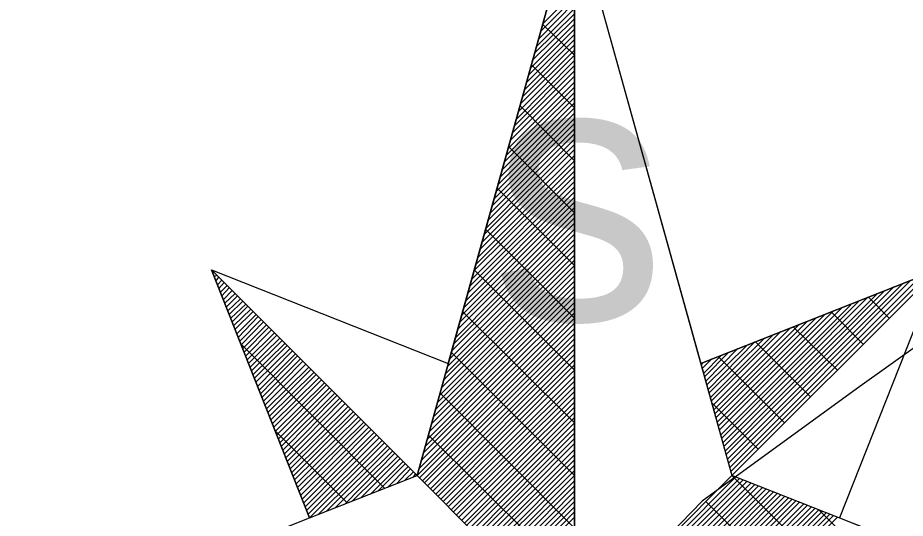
# Model space of a CAD drawing. Extents: x -729889 to -691139, y -995431 to -974354.
# Drawn here: x -725501.115 to -725499.035, y -978447.551 to -978446.378 of the extents above; entities that cross this region are included whole.
import ezdxf

# ---------------------------------------------------------------- set-up
doc = ezdxf.new("R2010")
doc.units = 0
doc.layers.add('Skutečně zaměřené kabelové vedení', color=7, linetype='Continuous')
doc.layers.add('Světelný bod se zemním svítidlem', color=7, linetype='Continuous')

# ---------------------------------------------------------------- blocks, each defined once
blk = doc.blocks.new('Světlo')
at = {"layer": 'Světelný bod se zemním svítidlem'}
for p, q in [((-0.3687, 0.3687), (0, 1.6939)), ((0, 1.6939), (-0.3687, 0.3687)), ((-0.2957, 0.6313), (0, 1.6939)), ((0, 1.6939), (0.3687, 0.3687)), ((0, 0), (0, 1.6939)), ((0, 1.6939), (0.2957, 0.6313)), ((0, 1.6939), (0, -1.3043)), ((-0.0748, 1.4261), (0, 1.5009)), ((-0.0835, 1.3913), (0, 1.4765)), ((-0.08, 1.4087), (0, 1.4887)), ((-0.0887, 1.3739), (0, 1.4626)), ((-0.0991, 1.3409), (0, 1.4383)), ((-0.0939, 1.3583), (0, 1.4504)), ((-0.1078, 1.3061), (0, 1.4139)), ((-0.1026, 1.3235), (0, 1.4261)), ((0, 1.353), (-0.0748, 1.4261)), ((-0.113, 1.2887), (0, 1.4017)), ((-0.1217, 1.2557), (0, 1.3774)), ((-0.1165, 1.273), (0, 1.3896)), ((-0.1322, 1.2209), (0, 1.353)), ((-0.127, 1.2383), (0, 1.3652)), ((-0.1357, 1.2035), (0, 1.3409)), ((-0.1461, 1.1704), (0, 1.3165)), ((-0.1409, 1.1878), (0, 1.3287)), ((0, 1.2296), (-0.1009, 1.3304)), ((-0.1548, 1.1357), (0, 1.2904)), ((-0.1513, 1.153), (0, 1.3043)), ((-0.16, 1.1183), (0, 1.2783)), ((-0.1687, 1.0852), (0, 1.2539)), ((-0.1652, 1.1026), (0, 1.2661)), ((-0.1791, 1.0504), (0, 1.2296)), ((-0.1739, 1.0678), (0, 1.2417)), ((0, 1.1061), (-0.127, 1.2348)), ((-0.1843, 1.033), (0, 1.2174)), ((-0.193, 1), (0, 1.193)), ((-0.1878, 1.0174), (0, 1.2052)), ((-0.2035, 0.9652), (0, 1.1687)), ((-0.1983, 0.9826), (0, 1.1809)), ((-0.2122, 0.9322), (0, 1.1443)), ((-0.207, 0.9478), (0, 1.1565)), ((-0.2174, 0.9148), (0, 1.1322)), ((0, 0.9843), (-0.1548, 1.1391)), ((-0.2261, 0.88), (0, 1.1061)), ((-0.2226, 0.8974), (0, 1.1183)), ((-0.2365, 0.847), (0, 1.0817)), ((-0.2313, 0.8626), (0, 1.0939)), ((-0.24, 0.8296), (0, 1.0696)), ((-0.2504, 0.7948), (0, 1.0452)), ((-0.2452, 0.8122), (0, 1.0574)), ((0, 0.8609), (-0.1809, 1.0417)), ((0, 1.0522), (0, 1.0504)), ((-0.2591, 0.7617), (0, 1.0209)), ((-0.2557, 0.7774), (0, 1.033)), ((-0.2643, 0.7443), (0, 1.0087)), ((-0.2748, 0.7096), (0, 0.9843)), ((-0.2696, 0.727), (0, 0.9965)), ((-0.2835, 0.6765), (0, 0.96)), ((-0.2783, 0.6922), (0, 0.9722)), ((-0.2887, 0.6591), (0, 0.9461)), ((0, 0.7374), (-0.2087, 0.9461)), ((-0.2974, 0.6243), (0, 0.9217)), ((-0.2922, 0.6417), (0, 0.9339)), ((-0.3078, 0.5913), (0, 0.8974)), ((-0.3026, 0.607), (0, 0.9096)), ((-0.3113, 0.5739), (0, 0.8852)), ((-0.3217, 0.5391), (0, 0.8609)), ((-0.3165, 0.5565), (0, 0.873)), ((-0.3687, 0.3687), (-0.8504, 0.8504)), ((-0.8504, 0.8504), (-0.6209, 0.2696)), ((-0.6209, 0.2696), (-0.8504, 0.8504)), ((-0.8504, 0.8504), (-0.2957, 0.6313)), ((-0.3687, 0.3687), (-0.8504, 0.8504)), ((-0.847, 0.8435), (-0.8452, 0.8452)), ((-0.8435, 0.8348), (-0.8383, 0.8383)), ((-0.84, 0.8243), (-0.833, 0.833)), ((-0.3304, 0.5061), (0, 0.8365)), ((-0.327, 0.5217), (0, 0.8487)), ((0, 0.6157), (-0.2348, 0.8504)), ((0.8504, 0.8504), (0.2957, 0.6313)), ((0.2957, 0.6313), (0.8504, 0.8504)), ((0.3635, 0.3878), (0.8087, 0.833)), ((0.367, 0.3791), (0.8296, 0.8417)), ((0.3687, 0.3687), (0.8504, 0.8504)), ((0.8504, 0.8504), (0.3687, 0.3687)), ((0.8504, 0.8504), (0.6209, 0.2696)), ((-0.8365, 0.8157), (-0.8261, 0.8261)), ((-0.833, 0.807), (-0.8209, 0.8209)), ((-0.8296, 0.7983), (-0.8139, 0.8139)), ((-0.3409, 0.4713), (0, 0.8122)), ((-0.3357, 0.4887), (0, 0.8243)), ((0.3583, 0.407), (0.7687, 0.8174)), ((0.3617, 0.3983), (0.7878, 0.8261)), ((-0.8261, 0.7896), (-0.8087, 0.8087)), ((-0.8226, 0.7809), (-0.8017, 0.8017)), ((-0.8191, 0.7722), (-0.7948, 0.7948)), ((-0.3443, 0.4539), (0, 0.8)), ((0.3496, 0.4365), (0.7078, 0.793)), ((0.353, 0.4261), (0.727, 0.8017)), ((0.3548, 0.4174), (0.7478, 0.8104)), ((-0.8157, 0.7635), (-0.7896, 0.7896)), ((-0.8122, 0.7548), (-0.7826, 0.7826)), ((-0.8087, 0.7461), (-0.7774, 0.7774)), ((-0.8052, 0.7374), (-0.7704, 0.7704)), ((-0.3548, 0.4209), (0, 0.7739)), ((-0.3496, 0.4365), (0, 0.7878)), ((0.3443, 0.4557), (0.6661, 0.7774)), ((0.3478, 0.4452), (0.687, 0.7861)), ((0.7374, 0.7374), (0.6887, 0.7861)), ((-0.8017, 0.7287), (-0.7652, 0.7652)), ((-0.7983, 0.72), (-0.7583, 0.7583)), ((-0.7948, 0.7113), (-0.753, 0.753)), ((-0.3635, 0.3861), (0, 0.7496)), ((-0.36, 0.4035), (0, 0.7617)), ((0, 0.4922), (-0.2626, 0.753)), ((0.3374, 0.4852), (0.6052, 0.753)), ((0.3391, 0.4748), (0.6261, 0.7617)), ((0.3426, 0.4643), (0.647, 0.7687)), ((0.6765, 0.6765), (0.6017, 0.7513)), ((-0.7913, 0.7009), (-0.7461, 0.7461)), ((-0.7878, 0.6922), (-0.7409, 0.7409)), ((-0.7843, 0.6835), (-0.7339, 0.7339)), ((-0.7809, 0.6748), (-0.7287, 0.7287)), ((-0.3687, 0.3687), (0, 0.7374)), ((0.3287, 0.513), (0.5443, 0.7287)), ((0.3322, 0.5043), (0.5652, 0.7374)), ((0.3339, 0.4939), (0.5861, 0.7461)), ((-0.7774, 0.6661), (-0.7217, 0.7217)), ((-0.7739, 0.6574), (-0.7165, 0.7165)), ((-0.7704, 0.6487), (-0.7096, 0.7096)), ((-0.3635, 0.3635), (0, 0.7252)), ((-0.3565, 0.3565), (0, 0.713)), ((0.3235, 0.5322), (0.5043, 0.713)), ((0.327, 0.5235), (0.5252, 0.7217)), ((0.6157, 0.6157), (0.513, 0.7165)), ((-0.767, 0.64), (-0.7026, 0.7026)), ((-0.7635, 0.6313), (-0.6974, 0.6974)), ((-0.76, 0.6226), (-0.6904, 0.6904)), ((-0.3513, 0.3513), (0, 0.7009)), ((-0.3443, 0.3443), (0, 0.6887)), ((0.3148, 0.5617), (0.4435, 0.6887)), ((0.3183, 0.5513), (0.4643, 0.6974)), ((0.32, 0.5426), (0.4835, 0.7061)), ((-0.4452, 0.3391), (-0.7809, 0.6765)), ((-0.7565, 0.6139), (-0.6852, 0.6852)), ((-0.753, 0.6052), (-0.6783, 0.6783)), ((-0.7496, 0.5965), (-0.673, 0.673)), ((-0.7461, 0.5878), (-0.6661, 0.6661)), ((-0.3374, 0.3374), (0, 0.6765)), ((0.3078, 0.5896), (0.3826, 0.6661)), ((0.3096, 0.5809), (0.4035, 0.673)), ((0.313, 0.5704), (0.4226, 0.6817)), ((0.553, 0.553), (0.4243, 0.6817)), ((-0.7426, 0.5774), (-0.6609, 0.6609)), ((-0.7391, 0.5687), (-0.6539, 0.6539)), ((-0.7357, 0.56), (-0.6487, 0.6487)), ((-0.3322, 0.3322), (0, 0.6643)), ((-0.3252, 0.3252), (0, 0.6522)), ((0, 0.3687), (-0.2887, 0.6574)), ((0.3026, 0.6087), (0.3426, 0.6487)), ((0.3043, 0.6), (0.3617, 0.6574)), ((0.4922, 0.4922), (0.3374, 0.647)), ((-0.7322, 0.5513), (-0.6417, 0.6417)), ((-0.7287, 0.5426), (-0.6365, 0.6365)), ((-0.7252, 0.5339), (-0.6296, 0.6296)), ((-0.2957, 0.6313), (-0.3687, 0.3687)), ((-0.32, 0.32), (0, 0.64)), ((-0.313, 0.313), (0, 0.6278)), ((0.2957, 0.6313), (0.3687, 0.3687)), ((0.2974, 0.6278), (0.3009, 0.633)), ((0.2991, 0.6191), (0.3217, 0.6417)), ((-0.7217, 0.5252), (-0.6226, 0.6226)), ((-0.7183, 0.5165), (-0.6174, 0.6174)), ((-0.7148, 0.5078), (-0.6104, 0.6104)), ((-0.7113, 0.4991), (-0.6052, 0.6052)), ((-0.3078, 0.3078), (0, 0.6157)), ((-0.7078, 0.4904), (-0.5983, 0.5983)), ((-0.7043, 0.4817), (-0.593, 0.593)), ((-0.7009, 0.473), (-0.5861, 0.5861)), ((-0.3009, 0.3009), (0, 0.6017)), ((-0.2957, 0.2957), (0, 0.5896)), ((-0.6974, 0.4643), (-0.5809, 0.5809)), ((-0.6939, 0.4539), (-0.5739, 0.5739)), ((-0.6904, 0.4452), (-0.5687, 0.5687)), ((-0.687, 0.4365), (-0.5617, 0.5617)), ((0, 0.2452), (-0.3148, 0.5617)), ((-0.2887, 0.2887), (0, 0.5774)), ((-0.2835, 0.2835), (0, 0.5652)), ((-0.6835, 0.4278), (-0.5565, 0.5565)), ((-0.68, 0.4191), (-0.5496, 0.5496)), ((-0.6765, 0.4104), (-0.5443, 0.5443)), ((-0.2765, 0.2765), (0, 0.553)), ((-0.2713, 0.2713), (0, 0.5409)), ((-0.673, 0.4017), (-0.5374, 0.5374)), ((-0.6696, 0.393), (-0.5304, 0.5304)), ((-0.6661, 0.3843), (-0.5252, 0.5252)), ((-0.2643, 0.2643), (0, 0.5287)), ((0.4313, 0.4296), (0.3217, 0.5391)), ((-0.6626, 0.3757), (-0.5183, 0.5183)), ((-0.6591, 0.367), (-0.513, 0.513)), ((-0.6557, 0.3583), (-0.5061, 0.5061)), ((-0.6522, 0.3496), (-0.5009, 0.5009)), ((-0.2574, 0.2574), (0, 0.5165)), ((-0.2522, 0.2522), (0, 0.5043)), ((-0.6487, 0.3409), (-0.4939, 0.4939)), ((-0.6452, 0.3322), (-0.4887, 0.4887)), ((-0.6417, 0.3217), (-0.4817, 0.4817)), ((-0.2452, 0.2452), (0, 0.4922)), ((-0.24, 0.24), (0, 0.48)), ((-0.5322, 0.3043), (-0.7009, 0.473)), ((-0.6383, 0.313), (-0.4765, 0.4765)), ((-0.6348, 0.3043), (-0.4696, 0.4696)), ((-0.6313, 0.2957), (-0.4643, 0.4643)), ((0, 0.1235), (-0.3426, 0.4643)), ((-0.233, 0.233), (0, 0.4678)), ((-0.6278, 0.287), (-0.4574, 0.4574)), ((-0.6243, 0.2783), (-0.4504, 0.4504)), ((-0.6209, 0.2696), (-0.4452, 0.4452)), ((-0.6, 0.2783), (-0.4383, 0.4383)), ((-0.2278, 0.2278), (0, 0.4557)), ((-0.2209, 0.2209), (0, 0.4435)), ((-0.5809, 0.2852), (-0.433, 0.433)), ((-0.56, 0.2939), (-0.4261, 0.4261)), ((-0.5391, 0.3009), (-0.4209, 0.4209)), ((-0.2157, 0.2157), (0, 0.4296)), ((-0.2087, 0.2087), (0, 0.4174)), ((-0.52, 0.3096), (-0.4139, 0.4139)), ((-0.4991, 0.3183), (-0.4087, 0.4087)), ((-0.4783, 0.3252), (-0.4017, 0.4017)), ((-0.4591, 0.3339), (-0.3965, 0.3965)), ((-0.2035, 0.2035), (0, 0.4052)), ((-0.4383, 0.3409), (-0.3896, 0.3896)), ((-0.4174, 0.3496), (-0.3843, 0.3843)), ((-0.3965, 0.3583), (-0.3774, 0.3774)), ((-0.1965, 0.1965), (0, 0.393)), ((-0.1913, 0.1913), (0, 0.3809)), ((-0.6209, 0.2696), (-0.3687, 0.3687)), ((-0.3774, 0.3652), (-0.3722, 0.3722)), ((-0.3687, 0.3687), (0, 0)), ((0, 0), (-0.3687, 0.3687)), ((-0.1843, 0.1843), (0, 0.3687)), ((-0.1791, 0.1791), (0, 0.3565)), ((0.3687, 0.3687), (0, 0)), ((0.3687, 0.3687), (0, 0)), ((0, 0), (0.3687, 0.3687)), ((0.0122, 0), (0.3774, 0.3652)), ((0.0243, 0), (0.3861, 0.3617)), ((0.0365, 0), (0.3948, 0.3583)), ((0.0487, 0), (0.4035, 0.3548)), ((1.3043, 0), (0.3687, 0.3687)), ((0.7374, 0), (0.3687, 0.3687)), ((-0.1722, 0.1722), (0, 0.3443)), ((0.0609, 0), (0.4139, 0.3513)), ((0.073, 0), (0.4226, 0.3478)), ((0.0852, 0), (0.4313, 0.3443)), ((0.0991, 0), (0.44, 0.3409)), ((0.1113, 0), (0.4487, 0.3374)), ((0.1235, 0), (0.4574, 0.3339)), ((-0.1652, 0.1652), (0, 0.3322)), ((-0.16, 0.16), (0, 0.32)), ((0.1357, 0), (0.4661, 0.3304)), ((0.1478, 0), (0.4748, 0.327)), ((0.16, 0), (0.4835, 0.3235)), ((0.1722, 0), (0.4922, 0.32)), ((0.1843, 0), (0.5009, 0.3165)), ((0.1965, 0), (0.5096, 0.313)), ((-0.153, 0.153), (0, 0.3078)), ((-0.1478, 0.1478), (0, 0.2957)), ((0.2087, 0), (0.5183, 0.3096)), ((0.2209, 0), (0.527, 0.3061)), ((0.233, 0), (0.5374, 0.3026)), ((0.2452, 0), (0.5461, 0.2991)), ((0.2574, 0), (0.5548, 0.2957)), ((0.2713, 0), (0.5635, 0.2922)), ((0.6157, 0), (0.3078, 0.3078)), ((-0.1409, 0.1409), (0, 0.2835)), ((-0.1357, 0.1357), (0, 0.2713)), ((0.2835, 0), (0.5722, 0.2887)), ((0.2957, 0), (0.5809, 0.2852)), ((0.3078, 0), (0.5896, 0.2817)), ((0.32, 0), (0.5983, 0.2783)), ((0.3322, 0), (0.607, 0.2748)), ((0.3443, 0), (0.6157, 0.2713)), ((0.8609, 0), (0.5722, 0.2887)), ((-1.3043, 0), (-0.6209, 0.2696)), ((0.6209, 0.2696), (1.3043, 0))]:
    blk.add_line(p, q, dxfattribs=at)
blk.add_text('s', height=0.6087, dxfattribs=at).set_placement((-0.1939, 0.7324))

msp = doc.modelspace()

# ---------------------------------------------------------------- linework, layer by layer
at = {"layer": 'Skutečně zaměřené kabelové vedení'}
msp.add_lwpolyline([(-725495.52, -978444.55), (-725495.7899, -978444.7082), (-725495.9056, -978444.7909), (-725495.9966, -978444.8653), (-725496.3852, -978445.1712), (-725496.7076, -978445.4193), (-725497.1376, -978445.7583), (-725497.7577, -978446.213), (-725498.0471, -978446.428), (-725498.4936, -978446.7587), (-725498.9152, -978447.0812), (-725499.1468, -978447.2466), (-725499.5106, -978447.5111), (-725499.81, -978447.82)], dxfattribs=at)

# ---------------------------------------------------------------- block references
at = {"layer": 'Světelný bod se zemním svítidlem', "xscale": 1.0005800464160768, "yscale": 1.0005800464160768}
msp.add_blockref('Světlo', (-725499.81, -978447.82), dxfattribs=at)

doc.saveas('drawing.dxf')
